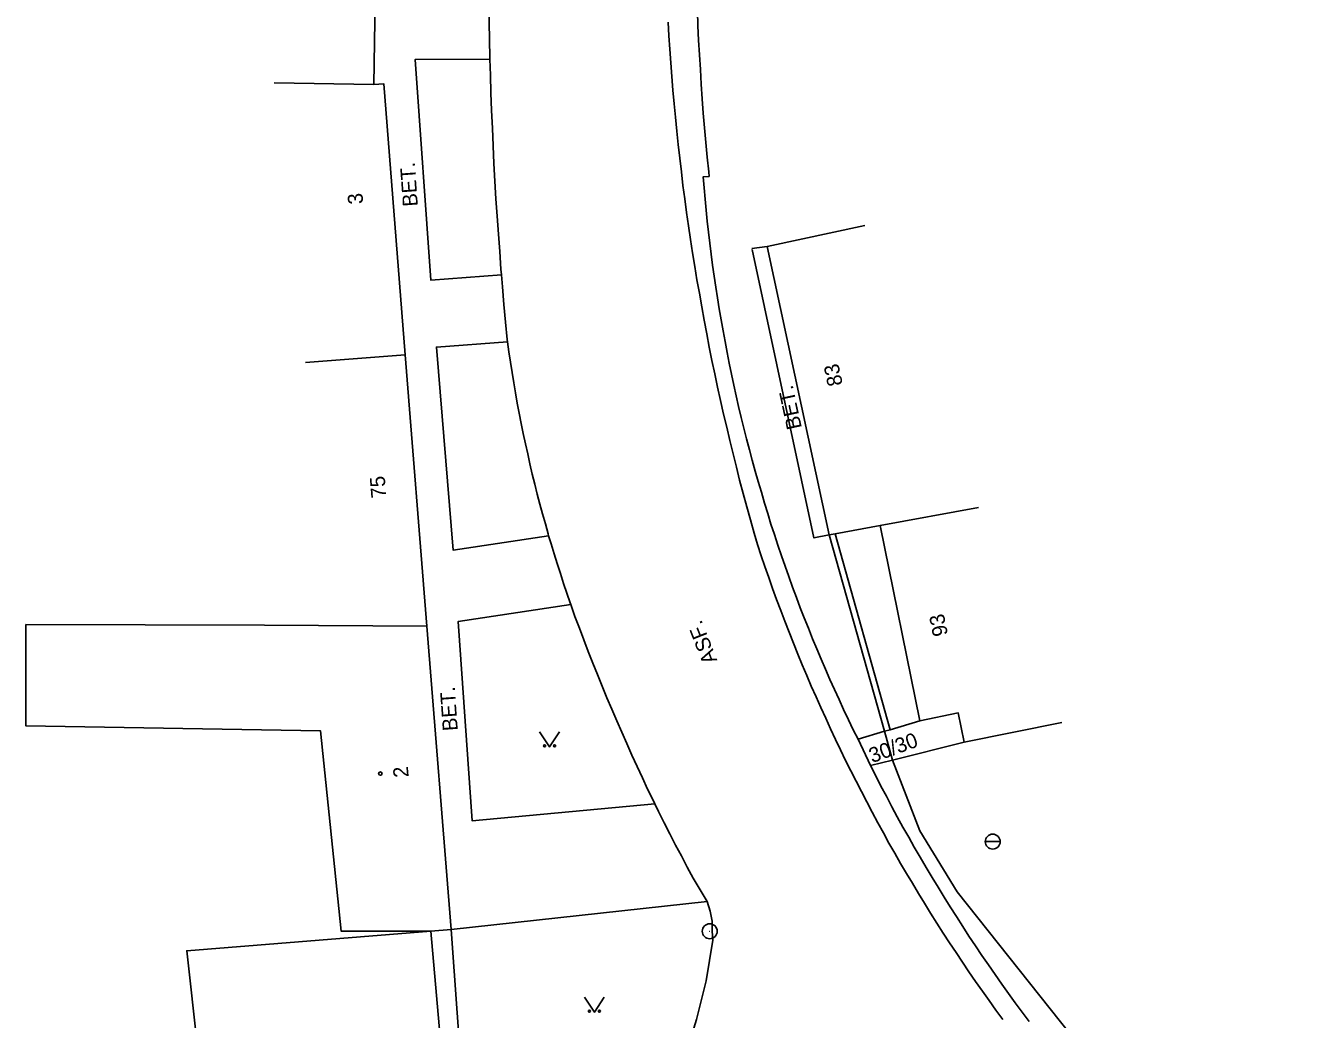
# Model space of a CAD drawing. Extents: x -544674 to -541478, y -1199076 to -1195527.
# Drawn here: x -543878.7 to -543814.3, y -1197333.9 to -1197284.1 of the extents above; entities that cross this region are included whole.
import ezdxf

# ---------------------------------------------------------------- set-up
doc = ezdxf.new("R2010")
doc.units = 0
for name, color, linetype in [('BUDOVY_MĚŘ', 7, 'Continuous'), ('BUDOVY_NEMĚŘ', 7, 'Continuous'), ('MAP_ZN_BP', 7, 'Continuous'), ('POMOC_POPIS', 7, 'Continuous'), ('ROZHRANÍ_PLOCH', 7, 'Continuous'), ('ZN_BUDOV', 7, 'Continuous'), ('ZN_DOPLŇKOVÉ', 7, 'Continuous'), ('ZN_KULTUR', 7, 'Continuous'), ('Č_POPIS_ORIENT', 7, 'Continuous')]:
    doc.layers.add(name, color=color, linetype=linetype)

msp = doc.modelspace()

# ---------------------------------------------------------------- linework, layer by layer
at = {"layer": 'BUDOVY_MĚŘ'}
for points in [[(-543861.23, -1197287.09), (-543860.9, -1197265.85)], [(-543866.23, -1197287.01), (-543861.23, -1197287.09)], [(-543861.23, -1197287.09), (-543860.73, -1197287.05), (-543859.66, -1197300.63)], [(-543836.63, -1197294.15), (-543841.52, -1197295.2)], [(-543841.52, -1197295.2), (-543838.42, -1197309.65)], [(-543864.65, -1197301.02), (-543859.66, -1197300.63)], [(-543859.66, -1197300.63), (-543858.58, -1197314.23)], [(-543835.86, -1197309.18), (-543830.94, -1197308.28)], [(-543838.42, -1197309.65), (-543838.12, -1197309.6)], [(-543838.12, -1197309.6), (-543835.86, -1197309.18)], [(-543835.86, -1197309.18), (-543833.88, -1197318.97)], [(-543858.58, -1197314.23), (-543857.36, -1197329.43)], [(-543833.88, -1197318.97), (-543831.95, -1197318.58), (-543831.65, -1197320.05)], [(-543831.65, -1197320.05), (-543826.75, -1197319.06)], [(-543857.36, -1197329.43), (-543858.38, -1197329.51)], [(-543857.23, -1197342.42), (-543858.38, -1197329.51)]]:
    msp.add_lwpolyline(points, dxfattribs=at)
at = {"layer": 'BUDOVY_NEMĚŘ'}
for points in [[(-543858.38, -1197329.51), (-543862.87, -1197329.51), (-543863.9, -1197319.48), (-543878.67, -1197319.22), (-543878.66, -1197314.15), (-543866.71, -1197314.19)], [(-543866.71, -1197314.19), (-543858.58, -1197314.23)], [(-543862.84, -1197344.2), (-543869.03, -1197344.68), (-543870.6, -1197330.5), (-543858.38, -1197329.51)]]:
    msp.add_lwpolyline(points, dxfattribs=at)
at = {"layer": 'MAP_ZN_BP'}
for radius in [0.375, 0.0005]:
    msp.add_circle((-543844.4, -1197329.521), radius, dxfattribs=at)
at = {"layer": 'ROZHRANÍ_PLOCH'}
for points in [[(-543855.47, -1197282.44), (-543855.46, -1197283.08), (-543855.45, -1197283.96), (-543855.43, -1197284.85), (-543855.41, -1197285.73), (-543855.41, -1197285.82)], [(-543846.48, -1197283.96), (-543846.44, -1197284.64), (-543846.4, -1197285.32), (-543846.35, -1197286), (-543846.3, -1197286.69), (-543846.24, -1197287.37), (-543846.18, -1197288.05), (-543846.12, -1197288.73), (-543846.05, -1197289.42), (-543845.98, -1197290.1), (-543845.9, -1197290.78), (-543845.82, -1197291.46), (-543845.74, -1197292.14), (-543845.65, -1197292.82), (-543845.56, -1197293.5), (-543845.46, -1197294.17), (-543845.36, -1197294.85), (-543845.26, -1197295.53), (-543845.15, -1197296.2), (-543845.04, -1197296.88), (-543844.92, -1197297.55), (-543844.8, -1197298.23), (-543844.68, -1197298.9), (-543844.55, -1197299.58), (-543844.42, -1197300.25), (-543844.29, -1197300.92), (-543844.15, -1197301.59), (-543844.01, -1197302.26), (-543843.86, -1197302.93), (-543843.71, -1197303.6), (-543843.55, -1197304.26), (-543843.39, -1197304.93), (-543843.23, -1197305.59), (-543843.06, -1197306.26), (-543842.9, -1197306.92), (-543842.72, -1197307.58), (-543842.54, -1197308.25), (-543842.36, -1197308.91), (-543842.18, -1197309.57), (-543842.01, -1197310.14), (-543841.82, -1197310.7), (-543841.64, -1197311.25), (-543841.44, -1197311.8), (-543841.25, -1197312.35), (-543841.05, -1197312.9), (-543840.84, -1197313.45), (-543840.63, -1197313.99), (-543840.42, -1197314.54), (-543840.2, -1197315.08), (-543839.99, -1197315.63), (-543839.76, -1197316.17), (-543839.54, -1197316.7), (-543839.31, -1197317.24), (-543839.07, -1197317.78), (-543838.83, -1197318.31), (-543838.59, -1197318.85), (-543838.35, -1197319.38), (-543838.1, -1197319.91), (-543837.85, -1197320.43), (-543837.59, -1197320.96), (-543837.33, -1197321.48), (-543837.07, -1197322), (-543836.8, -1197322.52), (-543836.53, -1197323.04), (-543836.26, -1197323.56), (-543835.98, -1197324.08), (-543835.7, -1197324.59), (-543835.42, -1197325.1), (-543835.13, -1197325.61), (-543834.84, -1197326.12), (-543834.54, -1197326.62), (-543834.24, -1197327.12), (-543833.94, -1197327.63), (-543833.64, -1197328.12), (-543833.33, -1197328.62), (-543833.02, -1197329.12), (-543832.7, -1197329.61), (-543832.38, -1197330.1)], [(-543845.02, -1197283.4), (-543844.99, -1197284.14), (-543844.96, -1197284.87), (-543844.92, -1197285.6), (-543844.87, -1197286.34), (-543844.82, -1197287.07), (-543844.77, -1197287.8), (-543844.72, -1197288.53), (-543844.66, -1197289.26), (-543844.59, -1197289.99), (-543844.53, -1197290.73), (-543844.45, -1197291.46), (-543844.43, -1197291.69), (-543844.73, -1197291.72), (-543844.68, -1197292.27), (-543844.63, -1197292.83), (-543844.58, -1197293.38), (-543844.52, -1197293.93), (-543844.46, -1197294.48), (-543844.4, -1197295.03), (-543844.33, -1197295.59), (-543844.26, -1197296.14), (-543844.18, -1197296.69), (-543844.1, -1197297.24), (-543844.01, -1197297.78), (-543843.92, -1197298.33), (-543843.83, -1197298.88), (-543843.73, -1197299.43), (-543843.63, -1197299.97), (-543843.53, -1197300.52), (-543843.42, -1197301.06), (-543843.31, -1197301.61), (-543843.19, -1197302.15), (-543843.07, -1197302.69), (-543842.95, -1197303.23), (-543842.82, -1197303.77), (-543842.69, -1197304.31), (-543842.55, -1197304.85), (-543842.41, -1197305.39), (-543842.27, -1197305.92), (-543842.12, -1197306.46), (-543841.97, -1197306.99), (-543841.81, -1197307.52), (-543841.66, -1197308.06), (-543841.49, -1197308.59), (-543841.33, -1197309.12), (-543841.16, -1197309.64), (-543840.98, -1197310.17), (-543840.8, -1197310.7), (-543840.62, -1197311.22), (-543840.44, -1197311.75), (-543840.25, -1197312.27), (-543840.05, -1197312.79), (-543839.86, -1197313.31), (-543839.66, -1197313.82), (-543839.45, -1197314.34), (-543839.25, -1197314.86), (-543839.03, -1197315.37), (-543838.82, -1197315.88), (-543838.6, -1197316.39), (-543838.38, -1197316.9), (-543838.15, -1197317.41), (-543837.92, -1197317.91), (-543837.69, -1197318.41), (-543837.45, -1197318.92), (-543837.21, -1197319.42), (-543836.97, -1197319.9)], [(-543854.83, -1197296.63), (-543858.37, -1197296.9), (-543859.16, -1197285.84), (-543855.41, -1197285.82)], [(-543855.41, -1197285.82), (-543855.39, -1197286.62), (-543855.36, -1197287.5), (-543855.33, -1197288.39), (-543855.29, -1197289.27), (-543855.25, -1197290.16), (-543855.21, -1197291.04), (-543855.16, -1197291.93), (-543855.11, -1197292.81), (-543855.05, -1197293.69), (-543854.99, -1197294.58), (-543854.92, -1197295.46), (-543854.86, -1197296.34), (-543854.83, -1197296.63)], [(-543841.52, -1197295.2), (-543842.29, -1197295.31)], [(-543842.28, -1197295.36), (-543839.18, -1197309.81), (-543838.42, -1197309.65)], [(-543854.83, -1197296.63), (-543854.78, -1197297.23), (-543854.71, -1197298.11), (-543854.63, -1197298.99), (-543854.54, -1197299.87), (-543854.53, -1197299.98)], [(-543852.47, -1197309.7), (-543857.26, -1197310.42), (-543858.09, -1197300.25), (-543854.53, -1197299.98)], [(-543854.53, -1197299.98), (-543854.46, -1197300.49), (-543854.38, -1197301.01), (-543854.3, -1197301.52), (-543854.22, -1197302.03), (-543854.13, -1197302.54), (-543854.04, -1197303.05), (-543853.94, -1197303.56), (-543853.84, -1197304.07), (-543853.74, -1197304.58), (-543853.63, -1197305.09), (-543853.52, -1197305.59), (-543853.41, -1197306.1), (-543853.29, -1197306.61), (-543853.16, -1197307.11), (-543853.04, -1197307.61), (-543852.91, -1197308.11), (-543852.77, -1197308.61), (-543852.63, -1197309.11), (-543852.49, -1197309.61), (-543852.47, -1197309.7)], [(-543852.47, -1197309.7), (-543852.35, -1197310.11), (-543852.19, -1197310.61), (-543852.04, -1197311.1), (-543851.88, -1197311.6), (-543851.72, -1197312.09), (-543851.56, -1197312.58), (-543851.39, -1197313.07), (-543851.36, -1197313.15)], [(-543847.15, -1197323.13), (-543856.31, -1197323.98), (-543857.01, -1197314), (-543851.36, -1197313.15)], [(-543851.36, -1197313.15), (-543851.15, -1197313.74), (-543850.93, -1197314.33), (-543850.71, -1197314.91), (-543850.49, -1197315.5), (-543850.26, -1197316.08), (-543850.03, -1197316.66), (-543849.79, -1197317.24), (-543849.55, -1197317.82), (-543849.31, -1197318.4), (-543849.06, -1197318.98), (-543848.81, -1197319.55), (-543848.56, -1197320.12), (-543848.3, -1197320.69), (-543848.04, -1197321.26), (-543847.77, -1197321.83), (-543847.51, -1197322.4), (-543847.23, -1197322.96), (-543847.15, -1197323.13)], [(-543835.36, -1197319.42), (-543835.64, -1197319.5)], [(-543833.88, -1197318.97), (-543835.36, -1197319.42)], [(-543835.64, -1197319.5), (-543836.97, -1197319.9)], [(-543836.35, -1197321.21), (-543836.97, -1197319.9)], [(-543831.65, -1197320.05), (-543835.24, -1197320.94)], [(-543835.24, -1197320.94), (-543836.35, -1197321.21)], [(-543836.35, -1197321.21), (-543836.08, -1197321.73), (-543835.82, -1197322.25), (-543835.55, -1197322.76), (-543835.28, -1197323.28), (-543835, -1197323.79), (-543834.72, -1197324.3), (-543834.43, -1197324.81), (-543834.15, -1197325.31), (-543833.86, -1197325.81), (-543833.56, -1197326.32), (-543833.26, -1197326.82), (-543832.96, -1197327.31), (-543832.66, -1197327.81), (-543832.35, -1197328.3), (-543832.04, -1197328.79), (-543831.72, -1197329.28), (-543831.41, -1197329.77), (-543831.08, -1197330.25), (-543830.76, -1197330.73), (-543830.43, -1197331.21), (-543830.1, -1197331.69), (-543829.77, -1197332.17), (-543829.43, -1197332.64), (-543829.09, -1197333.11), (-543828.74, -1197333.58), (-543828.4, -1197334.04)], [(-543847.15, -1197323.13), (-543846.96, -1197323.52), (-543846.68, -1197324.08), (-543846.4, -1197324.64), (-543846.11, -1197325.2), (-543845.82, -1197325.75), (-543845.53, -1197326.31), (-543845.23, -1197326.86), (-543844.52, -1197328.03)], [(-543857.36, -1197329.43), (-543844.52, -1197328.03)], [(-543844.52, -1197328.03), (-543844.37, -1197328.51), (-543844.27, -1197329.02), (-543844.27, -1197329.52), (-543844.25, -1197329.97), (-543844.58, -1197332.01), (-543845.06, -1197333.95), (-543845.6, -1197335.68), (-543845.89, -1197336.86)], [(-543855.57, -1197337.67), (-543856.76, -1197337.78), (-543857.36, -1197329.43)], [(-543832.38, -1197330.1), (-543832.06, -1197330.59), (-543831.74, -1197331.07), (-543831.41, -1197331.56), (-543831.08, -1197332.04), (-543830.74, -1197332.52), (-543830.4, -1197332.99), (-543830.06, -1197333.47), (-543829.72, -1197333.94)]]:
    msp.add_lwpolyline(points, dxfattribs=at)
at = {"layer": 'ZN_BUDOV'}
msp.add_circle((-543860.9, -1197321.62), 0.0875, dxfattribs=at)
at = {"layer": 'ZN_DOPLŇKOVÉ'}
msp.add_line((-543830.595, -1197325.03), (-543829.845, -1197325.03), dxfattribs=at)
for points in [[(-543835.64, -1197319.5), (-543838.42, -1197309.65)], [(-543835.36, -1197319.42), (-543838.12, -1197309.6)], [(-543835.24, -1197320.94), (-543835.64, -1197319.5)], [(-543814.26, -1197344.19), (-543816.92, -1197345.05), (-543823.2, -1197338.62), (-543832.01, -1197327.55), (-543833.87, -1197324.49), (-543835.24, -1197320.94)]]:
    msp.add_lwpolyline(points, dxfattribs=at)
msp.add_circle((-543830.22, -1197325.03), 0.375, dxfattribs=at)
at = {"layer": 'ZN_KULTUR'}
for points in [[(-543852.92, -1197319.53), (-543852.42, -1197320.28), (-543851.92, -1197319.53)], [(-543850.68, -1197332.83), (-543850.18, -1197333.58), (-543849.68, -1197332.83)]]:
    msp.add_lwpolyline(points, dxfattribs=at)
for centre in [(-543852.67, -1197320.23), (-543852.17, -1197320.23), (-543850.43, -1197333.53), (-543849.93, -1197333.53)]:
    msp.add_circle(centre, 0.05, dxfattribs=at)

# ---------------------------------------------------------------- texts
at = {"layer": 'POMOC_POPIS'}
for s, rotation, p in [('BET.', 94.08998, (-543859.02, -1197293.18)), ('BET.', 102.11002, (-543839.78, -1197304.29)), ('ASF.', 111.55001, (-543844.01, -1197315.95)), ('BET.', 94.01, (-543857.02, -1197319.46)), ('30/30', 19.96002, (-543836.26, -1197321.1))]:
    msp.add_text(s, height=0.75, rotation=rotation, dxfattribs=at).set_placement(p)
at = {"layer": 'Č_POPIS_ORIENT'}
for s, rotation, p in [('3', 94.51002, (-543861.76, -1197293.06)), ('83', 102.11002, (-543837.73, -1197302.12)), ('75', 94.53998, (-543860.6, -1197307.79)), ('93', 101.42997, (-543832.46, -1197314.66)), ('2', 94.59, (-543859.48, -1197321.79))]:
    msp.add_text(s, height=0.75, rotation=rotation, dxfattribs=at).set_placement(p)

doc.saveas('drawing.dxf')
